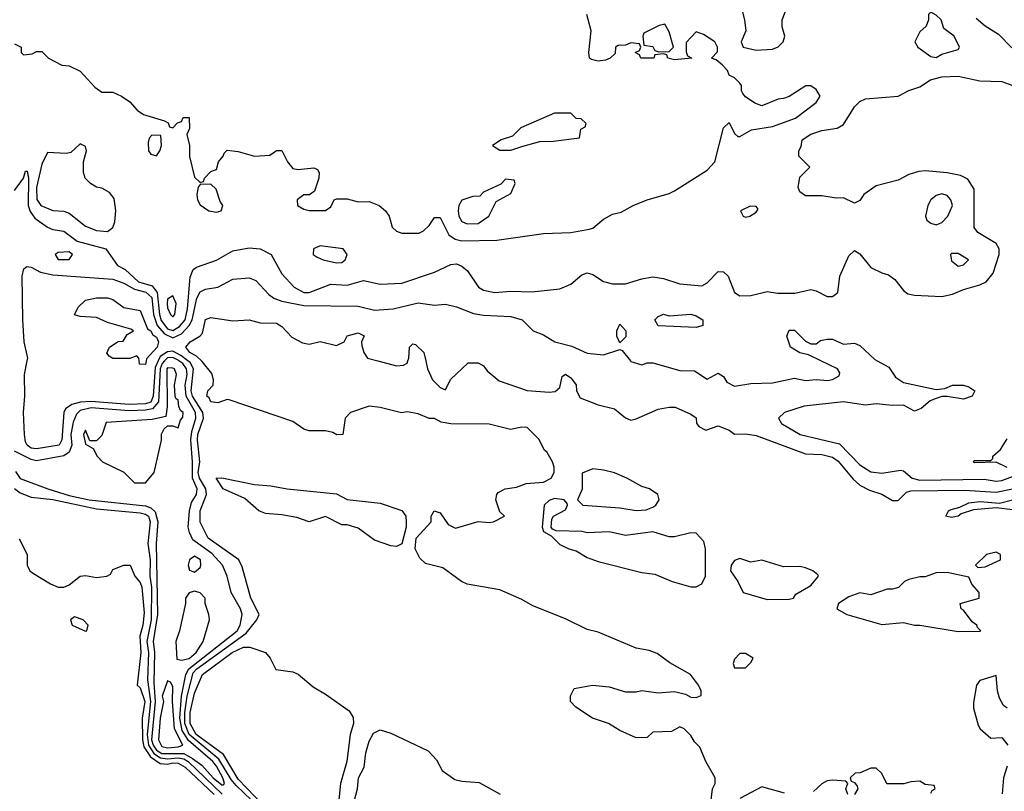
# Model space of a CAD drawing. Header units: inches. Extents: x 2348341 to 2479810, y 460419 to 613669.
# Tile 499 of 656: x 2422928 to 2426540, y 548421 to 551251. Entities that reach past the tile are written whole.
import ezdxf

# ---------------------------------------------------------------- set-up
doc = ezdxf.new("R2010")
doc.units = ezdxf.units.IN
doc.header["$MEASUREMENT"] = 0
doc.layers.add('C4524', color=7, linetype='Continuous')
doc.layers.add('C4525', color=7, linetype='Continuous')

msp = doc.modelspace()

# ---------------------------------------------------------------- linework, layer by layer
at = {"layer": 'C4524', "color": 2}
for points, elevation in [([(2423460, 550000), (2423450.8, 549990), (2423443.6, 549970), (2423437, 549850), (2423415.9, 549824.1), (2423390, 549818.5), (2423330, 549816), (2423190, 549827.8), (2423150, 549818.2), (2423136.2, 549803.8), (2423124.5, 549775.5), (2423115.9, 549730), (2423119.4, 549690), (2423110, 549665.4), (2423090, 549651.8), (2422990, 549633.5), (2422970, 549637.7), (2422910, 549669)], 34), ([(2422913.5, 549593.5), (2422930, 549568.2), (2423031.3, 549530), (2423110, 549505.7), (2423182.8, 549490), (2423390, 549468.1), (2423410, 549461), (2423425.7, 549445.7), (2423435.5, 549410), (2423429.4, 549330), (2423433.5, 549070), (2423418.3, 548970), (2423423.3, 548930), (2423420.5, 548819.5), (2423425.6, 548750), (2423411.7, 548610), (2423417.7, 548590), (2423430, 548571.6), (2423450, 548559.9), (2423530, 548559.8), (2423561.8, 548541.8), (2423596.5, 548516.5), (2423638, 548470), (2423670, 548444.9), (2423675.6, 548444.4), (2423679.6, 548450), (2423674.1, 548470), (2423650, 548513.1), (2423636.8, 548530), (2423547.7, 548607.7), (2423523.8, 548643.8), (2423516, 548690), (2423522.3, 548770), (2423538, 548850), (2423549.4, 548870.6), (2423725.7, 549010), (2423737.6, 549030), (2423744, 549070), (2423738.3, 549090), (2423703.6, 549150), (2423689.7, 549210), (2423672.4, 549250), (2423633.6, 549293.6), (2423564, 549344), (2423550.8, 549370), (2423546.8, 549390), (2423550.7, 549450), (2423559.1, 549480.9), (2423577.1, 549510), (2423579, 549530), (2423561.9, 549570), (2423562.8, 549630), (2423556.7, 549710), (2423559.4, 549740.6), (2423575, 549790), (2423573.5, 549810), (2423539.3, 549870), (2423535.5, 549910), (2423542.2, 549950), (2423540.5, 549970), (2423526.3, 549990), (2423512.4, 550000)], 34), ([(2423436.6, 550000), (2423424.8, 549975.2), (2423417.5, 549870), (2423410, 549847.9), (2423390, 549842), (2423330, 549839.2), (2423189.3, 549850.7), (2423151.3, 549848.7), (2423119.9, 549840.1), (2423096.5, 549823.5), (2423090.3, 549810), (2423083.1, 549710), (2423073.4, 549690), (2422990, 549677.3), (2422970, 549679.8), (2422956.3, 549690), (2422950, 549702.7), (2422946, 549730), (2422942.9, 549810), (2422947.9, 549870), (2422945.7, 549950), (2422955.8, 550000)], 30), ([(2423392.3, 550000), (2423390, 549986), (2423368, 549988), (2423366.9, 550000)], 26), ([(2423834.6, 548334.6), (2423722.2, 548442.2), (2423704.1, 548464.1), (2423658.5, 548538.5), (2423549.9, 548629.9), (2423534.4, 548670), (2423534.4, 548710), (2423542.9, 548770), (2423564.9, 548855.1), (2423578, 548870), (2423758.8, 549001.2), (2423798, 549050), (2423807, 549070), (2423775.6, 549130), (2423743.9, 549243.9), (2423732.7, 549270), (2423619.3, 549350), (2423590, 549408), (2423589.8, 549450), (2423613.1, 549510), (2423611.7, 549530), (2423587.4, 549570), (2423583.4, 549590), (2423588.6, 549630), (2423580.5, 549710), (2423581.5, 549730), (2423602.9, 549790), (2423600.2, 549810), (2423562.8, 549870), (2423557.3, 549890), (2423565.5, 549970), (2423553.3, 549993.3), (2423544.7, 550000)], 30), ([(2425464, 548390), (2425469.3, 548430), (2425479, 548450), (2425479, 548470), (2425445.2, 548530), (2425423.1, 548583.1), (2425403.1, 548603.1), (2425390, 548626), (2425366, 548650), (2425350, 548658), (2425319.6, 548640.4), (2425250, 548638), (2425230, 548618), (2425190, 548617.2), (2425130, 548644), (2425088, 548670), (2425029.4, 548689.4), (2424968, 548730), (2424948.7, 548750), (2424948.7, 548771.3), (2424962, 548798), (2425029.3, 548810.7), (2425090, 548804.7), (2425150, 548786), (2425190, 548786), (2425210, 548790.7), (2425270, 548782.8), (2425330, 548786.8), (2425370, 548778), (2425390, 548766), (2425410, 548764.7), (2425427.3, 548772.7), (2425428, 548790), (2425418, 548810), (2425388.7, 548850), (2425312.5, 548892.5), (2425266.3, 548926.3), (2425237.5, 548937.5), (2425190, 548946.6), (2425050, 549005.2), (2425010, 549014), (2424930, 549054), (2424810, 549100.9), (2424770, 549124.5), (2424690, 549159.5), (2424570, 549180.9), (2424549, 549190), (2424480.2, 549240.2), (2424417.2, 549257.2), (2424396.5, 549276.5), (2424379, 549310), (2424382, 549350), (2424438, 549410), (2424438, 549430), (2424448, 549450), (2424470, 549442), (2424499.8, 549399.8), (2424526.4, 549386.4), (2424610, 549410.8), (2424650, 549406.8), (2424666, 549410), (2424706, 549430), (2424690, 549446), (2424675.3, 549490), (2424678, 549510), (2424683.1, 549516.9), (2424709, 549531), (2424750, 549536), (2424786, 549550), (2424850, 549554.8), (2424878, 549570), (2424888.7, 549590), (2424888.7, 549610), (2424882, 549630), (2424863.1, 549663.1), (2424852.7, 549672.7), (2424832.3, 549712.3), (2424790, 549755.1), (2424770, 549757), (2424728.1, 549748.1), (2424650, 549768), (2424509.2, 549769.2), (2424474.6, 549774.6), (2424450, 549788), (2424430, 549788), (2424390, 549805.2), (2424350, 549813.2), (2424328.7, 549808.7), (2424250, 549828.7), (2424210, 549834), (2424142, 549810), (2424122, 549790), (2424114, 549730), (2424091.3, 549728.7), (2424077.2, 549737.2), (2424050, 549743.7), (2423990, 549742.7), (2423970, 549749.3), (2423930, 549777.2), (2423696.4, 549856.4), (2423690, 549858), (2423654.8, 549845.2), (2423630, 549849.3), (2423623.7, 549863.7), (2423615.3, 549870), (2423618, 549890), (2423638, 549910), (2423639, 549930), (2423632.9, 549952.9), (2423598, 549998), (2423595.7, 550000)], 26), ([(2424242.3, 550000), (2424310, 549982), (2424336, 549984), (2424349.1, 549990.9), (2424352.1, 550000)], 26), ([(2424418, 550000), (2424424.7, 549970), (2424442, 549930), (2424470, 549902), (2424490, 549894), (2424508.9, 549931.1), (2424572.7, 549992.7), (2424610, 549992), (2424630, 549982), (2424642.8, 549962.8), (2424687.1, 549927.1), (2424790, 549890.8), (2424870, 549884.9), (2424892.7, 549887.3), (2424910, 549902), (2424918, 549942), (2424930, 549951.3), (2424950, 549938), (2424970, 549912), (2424971, 549890), (2424984, 549864), (2425050, 549838), (2425110, 549824), (2425150, 549790.8), (2425170, 549782.8), (2425190, 549786.8), (2425270, 549822.8), (2425310, 549830.5), (2425332, 549830), (2425390, 549804.7), (2425410, 549791.3), (2425411.3, 549771.3), (2425419.6, 549759.6), (2425445.4, 549745.4), (2425490, 549761), (2425530, 549746), (2425550, 549730.8), (2425590, 549732.2), (2425630, 549726.4), (2425810, 549658.7), (2425870, 549656.5), (2425910, 549646.7), (2425930, 549632.2), (2425985.8, 549565.8), (2426010, 549543.8), (2426045.3, 549525.3), (2426090.3, 549510.3), (2426130, 549488), (2426150, 549487.7), (2426181.4, 549518.6), (2426196.4, 549523.6), (2426394.2, 549525.8), (2426510, 549517.8), (2426570, 549530.2)], 26), ([(2425168.4, 550000), (2425170, 549998), (2425210, 549984.7), (2425230, 549992), (2425250, 549992), (2425350, 549964.7), (2425403.6, 549963.6), (2425450, 549932), (2425490, 549954), (2425510, 549942), (2425522, 549922), (2425550, 549906.8), (2425610, 549916.3), (2425690, 549919.1), (2425770, 549936), (2425810, 549927.7), (2425850, 549931), (2425892, 549928), (2425910, 549931.3), (2425934.6, 549945.4), (2425936.4, 549956.4), (2425928, 549970), (2425866.8, 550000)], 30), ([(2426073.5, 550000), (2426116.1, 549976.1), (2426140.5, 549940.5), (2426170, 549920.7), (2426290, 549894.8), (2426322, 549898), (2426350, 549910.8), (2426390, 549910.7), (2426410, 549904.7), (2426432, 549890), (2426422, 549870), (2426390, 549859), (2426330, 549869), (2426310, 549868.7), (2426290, 549862), (2426267.3, 549852.7), (2426235.3, 549824.7), (2426210, 549815.3), (2426170, 549837.2), (2426130, 549836), (2426070, 549842.7), (2426030, 549837.2), (2425950, 549849.5), (2425806.2, 549833.8), (2425734, 549810), (2425712, 549790), (2425722, 549770), (2425791.3, 549730), (2425935.8, 549695.8), (2426010, 549618.4), (2426050, 549593), (2426090, 549588.2), (2426159, 549599), (2426170, 549596.3), (2426202, 549570), (2426230, 549562), (2426466.2, 549566.2), (2426510, 549558), (2426530, 549560.4), (2426570, 549576)], 30), ([(2426550, 549609), (2426510, 549628), (2426430, 549626), (2426426, 549630), (2426430, 549634), (2426490, 549634), (2426498, 549642), (2426498, 549650), (2426525.6, 549674.4), (2426550, 549714)], 30), ([(2422910, 549532.2), (2422930, 549515.2), (2422970, 549499.3), (2423050, 549491.6), (2423210, 549456.8), (2423370, 549442.9), (2423390, 549438), (2423400.8, 549430), (2423406.7, 549410), (2423398.2, 549330), (2423406.8, 549270), (2423406, 549210), (2423412.2, 549170), (2423411.2, 549050), (2423395.1, 548970), (2423400.7, 548930), (2423397.7, 548830), (2423407.8, 548750), (2423396, 548630), (2423400.5, 548590), (2423420.2, 548560.2), (2423444.3, 548544.3), (2423470, 548540.7), (2423510, 548544.4), (2423530, 548540.3), (2423545.9, 548530), (2423670.5, 548410.5)], 30), ([(2426570, 549453.2), (2426510, 549460.9), (2426427.1, 549452.9), (2426381.3, 549438.7), (2426370, 549429.7), (2426345.4, 549425.4), (2426325.2, 549430), (2426335.3, 549450), (2426345.1, 549454.9), (2426377, 549463), (2426410, 549479.1), (2426450, 549484), (2426522.5, 549477.5), (2426570, 549490.2)], 22), ([(2422926.8, 549346.8), (2422955.5, 549290), (2422956.4, 549250), (2422966, 549230), (2422979.4, 549219.4), (2423042, 549182), (2423070, 549170.3), (2423090, 549170.3), (2423110, 549178.7), (2423150, 549210.4), (2423170, 549212.4), (2423210, 549205.3), (2423248, 549210), (2423262, 549218), (2423270, 549234), (2423310, 549251), (2423334, 549250), (2423351, 549210), (2423370, 549186.8), (2423377, 549170), (2423384.8, 549075.2), (2423380.2, 549030), (2423368.9, 548990), (2423372.7, 548930), (2423358.8, 548810), (2423370, 548800.7), (2423387.9, 548750), (2423377.9, 548690), (2423378.7, 548610), (2423384.3, 548584.3), (2423407.8, 548547.8), (2423443.2, 548523.2), (2423470, 548520.1), (2423490, 548525.4), (2423510, 548524.1), (2423535.2, 548510), (2423642.3, 548410)], 26), ([(2423821.4, 548370), (2423730, 548466.2), (2423675.8, 548555.8), (2423575.3, 548630), (2423554.2, 548670), (2423554, 548710), (2423570, 548780.7), (2423598.9, 548850), (2423708, 548930), (2423749, 548950), (2423772, 548950), (2423830.4, 548930.4), (2423846.8, 548910), (2423867.3, 548867.3), (2423930, 548858.8), (2423950, 548850.7), (2424004.6, 548804.6), (2424050, 548778), (2424136.3, 548716.3), (2424151.9, 548691.9), (2424152.2, 548670), (2424140.4, 548630), (2424127.7, 548530), (2424104.6, 548450), (2424098.7, 548390)], 26), ([(2426550, 548725.6), (2426536.2, 548736.2), (2426522.6, 548762.6), (2426514.5, 548790), (2426510, 548846), (2426450, 548828), (2426438, 548810), (2426426.4, 548746.4), (2426426.4, 548726.4), (2426443.5, 548663.5), (2426451.3, 548650), (2426490, 548616), (2426530, 548618), (2426552.4, 548590)], 26), ([(2424150, 548366), (2424167.8, 548430), (2424171.1, 548470), (2424191.6, 548510), (2424197.6, 548562.4), (2424210, 548604.7), (2424225.7, 548634.3), (2424250, 548646.4), (2424290, 548634.4), (2424426.8, 548570), (2424457, 548537), (2424478, 548498), (2424524.4, 548464.4), (2424550, 548458), (2424613.7, 548453.7), (2424690.3, 548410.3)], 26), ([(2426550, 548513.2), (2426536.4, 548470), (2426531.6, 548411.6)], 26), ([(2426270, 548414), (2426275.3, 548424.7), (2426286, 548430), (2426282, 548442), (2426250, 548446), (2426230, 548458), (2426196.4, 548456.4), (2426171.6, 548448.4), (2426108.9, 548448.9), (2426090, 548486), (2426070, 548506), (2426050, 548506), (2426011.6, 548488.4), (2425992.7, 548487.3), (2425974, 548470), (2425978, 548458), (2425990, 548454), (2425999.6, 548439.6), (2426002, 548430), (2425990, 548409)], 26), ([(2425734, 548414), (2425650, 548438), (2425570, 548395.3)], 26), ([(2425966, 548410), (2425958, 548430), (2425966, 548450), (2425958, 548458), (2425910, 548462), (2425890, 548459), (2425870, 548448.7), (2425839.8, 548420.2)], 26)]:
    msp.add_lwpolyline(points, dxfattribs=dict(at, elevation=elevation))
for points, elevation in [([(2423470, 549974), (2423468.1, 549970), (2423469, 549831), (2423464.7, 549795.3), (2423414.8, 549785.2), (2423246, 549774), (2423230, 549726), (2423210, 549706), (2423186, 549706), (2423170, 549746), (2423162, 549730), (2423170, 549694), (2423198, 549678), (2423212, 549650), (2423232, 549630), (2423310, 549592), (2423350, 549552), (2423390, 549552), (2423422, 549590), (2423448.4, 549708.4), (2423448.9, 549731.1), (2423458, 549750), (2423470, 549762), (2423490, 549762), (2423510, 549754), (2423518, 549782), (2423527.3, 549792.7), (2423528, 549810), (2423518, 549818), (2423511.8, 549831.8), (2423510, 549855.3), (2423501.2, 549861.2), (2423499, 549870), (2423496, 549910), (2423504, 549950), (2423496, 549970), (2423490, 549973.3)], 38), ([(2425030, 549604), (2424992, 549588), (2424991.1, 549528.9), (2424974, 549490), (2424994, 549470), (2425130, 549461), (2425190, 549450.8), (2425226, 549454), (2425250, 549462.8), (2425262, 549470), (2425274, 549490), (2425268.7, 549510), (2425238, 549530), (2425210, 549539.3), (2425155.3, 549570), (2425110, 549589.2), (2425070, 549599.3)], 26), ([(2424310, 549319), (2424290, 549321.2), (2424230, 549342.7), (2424170, 549386), (2424130, 549399), (2424110, 549399), (2424050, 549429), (2423990, 549409), (2423945.2, 549425.2), (2423890, 549435.1), (2423830, 549439.5), (2423806, 549450), (2423754.8, 549494.8), (2423675.3, 549530), (2423649.2, 549570), (2423670, 549570.8), (2423790, 549546.8), (2423850, 549542), (2423910, 549530.6), (2424090, 549512), (2424130, 549491.3), (2424250, 549477.3), (2424330, 549450.8), (2424344.7, 549430), (2424346, 549410), (2424346, 549390), (2424330, 549328.7)], 26), ([(2424890, 549495.3), (2424870, 549488), (2424852, 549470), (2424844.7, 549390), (2424850, 549374), (2424878, 549358), (2424910, 549326), (2424942, 549310), (2424970, 549302.8), (2425010, 549279.1), (2425050, 549263.8), (2425210, 549223), (2425258, 549218), (2425322, 549190), (2425390, 549170.8), (2425409, 549171), (2425430, 549182), (2425444, 549210), (2425444, 549310), (2425437.2, 549337.2), (2425410, 549368), (2425390, 549368.7), (2425330, 549354), (2425310, 549354), (2425250, 549373.2), (2425150, 549359), (2425090, 549373.2), (2425009.3, 549369.3), (2424990, 549374), (2424896.4, 549376.4), (2424882, 549382), (2424878, 549390), (2424880.4, 549419.6), (2424886, 549430), (2424930, 549454), (2424938, 549470), (2424936.4, 549476.4), (2424926, 549490)], 26), ([(2423570, 549284), (2423551.3, 549270), (2423546.8, 549250), (2423551.6, 549231.6), (2423570, 549224.7), (2423590, 549242), (2423592.7, 549250), (2423592, 549270)], 38), ([(2425570, 549275.3), (2425550, 549268), (2425538, 549250), (2425536, 549230), (2425562.8, 549190), (2425582, 549150), (2425670, 549124), (2425750, 549126), (2425766, 549130), (2425775.3, 549144.7), (2425830, 549176), (2425858, 549210), (2425855.3, 549215.3), (2425838, 549230), (2425810, 549241.2), (2425790, 549245.2), (2425730, 549244), (2425650, 549268.7), (2425610, 549262)], 26), ([(2426510, 549298), (2426474, 549290), (2426434, 549250), (2426442, 549242), (2426470, 549244.7), (2426526, 549270), (2426526, 549290)], 26), ([(2426330, 549224), (2426290, 549222), (2426250, 549208), (2426230, 549208), (2426190, 549198), (2426174, 549190), (2426151.6, 549168.4), (2426130, 549162), (2426110, 549162), (2426050, 549142), (2426010, 549148.7), (2425970, 549134), (2425932, 549110), (2425926, 549090), (2425962, 549070), (2426090, 549033.4), (2426170, 549040.5), (2426210, 549030.7), (2426230, 549030.8), (2426370, 549007.2), (2426450, 549008.4), (2426454, 549010), (2426441.5, 549021.5), (2426439.3, 549030), (2426422.3, 549042.3), (2426390, 549085.2), (2426382, 549090), (2426378, 549110), (2426448, 549130), (2426448, 549150), (2426420.2, 549180.2), (2426410, 549206)], 26), ([(2423570, 549155.3), (2423550, 549148.7), (2423536, 549130), (2423536, 549110), (2423514.8, 549010), (2423501, 548970), (2423505.4, 548905.4), (2423522.5, 548902.5), (2423550, 548908.1), (2423576.3, 548930), (2423600.9, 548970), (2423624, 549050), (2423622, 549070), (2423608.7, 549110), (2423608.7, 549130), (2423590, 549148.7)], 38), ([(2423130, 549060.9), (2423114.8, 549050), (2423121, 549030), (2423170, 549008), (2423175.3, 549010), (2423179.3, 549030), (2423161.2, 549050)], 26), ([(2425590, 548926), (2425570, 548926), (2425550, 548906), (2425544.7, 548890), (2425550, 548874), (2425590, 548874), (2425610, 548894), (2425618, 548910)], 26), ([(2423470, 548826), (2423451.3, 548770), (2423456, 548750), (2423444.2, 548690), (2423438, 548610), (2423450, 548585.6), (2423470, 548581.2), (2423510, 548584.2), (2423527.3, 548590), (2423496.8, 548650), (2423488.7, 548750), (2423490, 548806), (2423482, 548822)], 38)]:
    msp.add_lwpolyline(points, close=True, dxfattribs=dict(at, elevation=elevation))
at = {"layer": 'C4525', "color": 2}
for points, elevation in [([(2425567.1, 551327.1), (2425586.8, 551250), (2425592, 551210), (2425574, 551170), (2425582, 551150), (2425630, 551138.8), (2425690, 551142.8), (2425710, 551151.3), (2425728.7, 551170), (2425735.3, 551190), (2425724.7, 551224.7), (2425725.2, 551250), (2425755.3, 551330)], 38), ([(2422910, 551162), (2422934, 551150), (2422934, 551130), (2422942, 551122), (2422974.6, 551125.4), (2422990, 551134), (2423010, 551134), (2423034, 551110), (2423083.6, 551083.6), (2423110, 551082), (2423150, 551062), (2423203.5, 551003.5), (2423230, 550984.7), (2423270, 550984.7), (2423302, 550970), (2423332, 550950), (2423359.6, 550919.6), (2423382.8, 550902.8), (2423459.6, 550879.6), (2423472.7, 550872.7), (2423478, 550858), (2423490, 550854), (2423507.3, 550872.7), (2423522, 550878), (2423528.4, 550891.6), (2423550, 550892), (2423551.6, 550851.6), (2423542, 550830), (2423551.3, 550790), (2423551.3, 550748.7), (2423570, 550674), (2423590, 550654), (2423602, 550658), (2423606, 550670), (2423630, 550694), (2423650, 550702), (2423658, 550730), (2423675.3, 550750), (2423678, 550762), (2423690, 550772), (2423730, 550767.3), (2423790, 550750.6), (2423846.3, 550753.7), (2423870, 550771.3), (2423890, 550771.3), (2423910.6, 550730), (2423930, 550705.5), (2423950, 550701.6), (2424007.3, 550707.3), (2424021, 550701), (2424026.8, 550690), (2424025.5, 550670), (2424010, 550622), (2423991, 550609), (2423970, 550608.7), (2423946, 550590), (2423947.3, 550570), (2423970, 550556), (2423990, 550551.3), (2424050, 550551.3), (2424070, 550564.7), (2424082, 550590), (2424090, 550594), (2424130, 550594.4), (2424170, 550583), (2424210, 550583.8), (2424246.8, 550570), (2424270.6, 550550), (2424283, 550530), (2424294.8, 550490), (2424310, 550474.8), (2424330, 550467.7), (2424392.1, 550467.9), (2424410, 550476), (2424430, 550496), (2424450, 550526), (2424470, 550526), (2424501.8, 550461.8), (2424526.1, 550446.1), (2424550, 550439.6), (2424678, 550442), (2424850, 550466.7), (2424950, 550470.6), (2425017.5, 550482.5), (2425030, 550486.8), (2425070, 550518.8), (2425102.5, 550537.5), (2425134.5, 550545.5), (2425178, 550570), (2425229.6, 550590.4), (2425310, 550613), (2425330, 550623), (2425450, 550699.3), (2425478, 550730), (2425510, 550854), (2425530, 550874), (2425550, 550834), (2425562, 550822), (2425570, 550822), (2425612.9, 550847.1), (2425690, 550859.3), (2425774, 550890), (2425850, 550946.8), (2425864, 550970), (2425850, 550995.3), (2425830, 551008.7), (2425811.6, 551008.4), (2425750.7, 550969.3), (2425730, 550962), (2425710, 550959), (2425650, 550935.3), (2425624.7, 550944.7), (2425590, 550968), (2425580.2, 550980.2), (2425575.3, 550990), (2425575.3, 551010), (2425570, 551018), (2425550, 551038), (2425530, 551048), (2425524, 551064), (2425505.2, 551085.2), (2425483.1, 551103.1), (2425466, 551110), (2425487.3, 551132.7), (2425488, 551150), (2425478, 551170), (2425436.4, 551196.4), (2425410, 551206), (2425372.7, 551167.3), (2425372.7, 551132.7), (2425378, 551118), (2425394, 551110), (2425330, 551104), (2425306, 551110), (2425302, 551122), (2425290, 551126), (2425258, 551122), (2425254, 551110), (2425250.7, 551109.3), (2425206, 551110), (2425202, 551122), (2425186, 551130), (2425202, 551138), (2425206, 551150), (2425202, 551162), (2425170, 551166), (2425150, 551158), (2425123.6, 551156.4), (2425114, 551150), (2425112.7, 551127.3), (2425094, 551110), (2425077.3, 551102.7), (2425050, 551099), (2425025.2, 551105.2), (2425018, 551110), (2425015.3, 551130), (2425024, 551210), (2425009, 551270)], 38), ([(2426436.2, 551256.2), (2426470, 551228), (2426518, 551198), (2426567.7, 551147.7)], 38), ([(2422910, 550624), (2422942.6, 550670), (2422950, 550696), (2422955.3, 550695.3), (2422960.4, 550670), (2422959.7, 550570), (2422967, 550547), (2422983.4, 550523.4), (2423030, 550490.3), (2423050, 550482), (2423090, 550475.8), (2423138.7, 550438.7), (2423244.7, 550410), (2423287.7, 550350), (2423314.9, 550334.9), (2423364.4, 550290), (2423414.3, 550274.3), (2423433.2, 550250), (2423441.2, 550170), (2423447.5, 550147.5), (2423470, 550117.6), (2423490, 550111), (2423514.6, 550125.4), (2423534.9, 550150), (2423544.1, 550190), (2423553.4, 550306.6), (2423564.8, 550335.2), (2423576.6, 550343.4), (2423650, 550368.5), (2423710, 550403.1), (2423770, 550414), (2423810.3, 550410.3), (2423850.3, 550390.3), (2423890, 550318.8), (2423934.8, 550270), (2423970, 550250.7), (2423990, 550250.7), (2424070, 550280.7), (2424130, 550277.3), (2424190, 550294.8), (2424250, 550281.1), (2424330, 550284.2), (2424450, 550324.9), (2424510, 550353), (2424530, 550355.5), (2424550, 550347.3), (2424571, 550330), (2424611.3, 550270), (2424630, 550258.8), (2424670.6, 550250.6), (2424730, 550254.9), (2424806.8, 550253.2), (2424910, 550264), (2424950, 550280.7), (2424990, 550314.8), (2425010, 550322.8), (2425030, 550316), (2425070, 550290.6), (2425102.5, 550282.5), (2425150, 550282), (2425210, 550300.7), (2425250, 550307.7), (2425290, 550302), (2425350, 550282.8), (2425430, 550274.8), (2425450, 550286), (2425490, 550327.3), (2425510, 550326.8), (2425526.8, 550310), (2425550, 550251), (2425570, 550238), (2425610, 550239.3), (2425670, 550254), (2425708.3, 550248.3), (2425772, 550248), (2425830, 550261), (2425850, 550256), (2425890, 550236), (2425910, 550236), (2425929.1, 550250.9), (2425936, 550310), (2425970, 550384.7), (2425990, 550404.7), (2426010, 550392), (2426050, 550342), (2426090, 550322), (2426115.3, 550315.3), (2426138, 550298), (2426170, 550258), (2426185.8, 550245.8), (2426210, 550240.7), (2426310, 550236.3), (2426350, 550243.8), (2426390, 550261.3), (2426450, 550278), (2426473.2, 550290), (2426498.3, 550321.7), (2426520.5, 550390), (2426520.7, 550410), (2426509.7, 550429.7), (2426442, 550470), (2426429.4, 550489.4), (2426429.6, 550629.6), (2426405.6, 550665.6), (2426379.1, 550679.1), (2426330, 550689.6), (2426250, 550696.2), (2426226.2, 550693.8), (2426190, 550683.7), (2426150, 550662.7), (2426070, 550641.2), (2426024.7, 550610), (2426010, 550588), (2425990, 550578), (2425950, 550597.2), (2425923.5, 550596.5), (2425870, 550605.1), (2425810, 550604.5), (2425790, 550619), (2425784.1, 550635.9), (2425790, 550674), (2425826, 550710), (2425786, 550750), (2425786, 550770), (2425794.6, 550785.4), (2425798, 550810), (2425830, 550830.6), (2425870, 550844), (2425926.6, 550853.4), (2425950, 550866), (2425990, 550931), (2426010, 550951), (2426030, 550961), (2426150, 550971), (2426190, 550991.3), (2426230, 551004.7), (2426268.7, 551030), (2426310, 551041.3), (2426370, 551043.7), (2426450, 551026.7), (2426530, 551024), (2426584.1, 551004.1)], 34), ([(2422955.8, 550000), (2422957.8, 550010), (2422945.4, 550070), (2422940.2, 550150), (2422938, 550310), (2422943.3, 550336.7), (2422954.2, 550345.8), (2422970, 550343.1), (2423004.7, 550324.7), (2423050, 550314.7), (2423270, 550299.7), (2423310, 550285.2), (2423350, 550262.3), (2423391.7, 550251.7), (2423412.7, 550232.7), (2423418.7, 550170), (2423433.1, 550130), (2423459, 550099), (2423490, 550084.3), (2423521.3, 550098.7), (2423550.5, 550129.5), (2423560.5, 550150), (2423577.6, 550230), (2423590, 550252.7), (2423610, 550262.4), (2423655.3, 550270), (2423710, 550298.8), (2423770, 550304), (2423794.2, 550294.2), (2423842.7, 550242.7), (2423860.7, 550230), (2423890, 550219), (2423970, 550203.2), (2424170, 550200.3), (2424230, 550185.7), (2424298, 550190), (2424390, 550212.2), (2424450, 550204.4), (2424490, 550207.3), (2424530, 550197.3), (2424592.9, 550172.9), (2424630, 550166.7), (2424730, 550163), (2424771.3, 550150), (2424812, 550110), (2424850, 550094.8), (2424891.3, 550070), (2424953.7, 550053.7), (2425010, 550028), (2425070, 550022), (2425130, 550042), (2425138, 550038), (2425168.4, 550000)], 30), ([(2423366.9, 550000), (2423366, 550010), (2423358, 550018), (2423332, 550008), (2423270, 550008), (2423256.4, 550016.4), (2423248.4, 550028.4), (2423258, 550050), (2423290, 550071.3), (2423308, 550072), (2423323.1, 550096.9), (2423346, 550110), (2423336.4, 550116.4), (2423250, 550140.9), (2423210, 550159.3), (2423150, 550162), (2423130, 550168), (2423143.1, 550196.9), (2423170, 550222), (2423210, 550231), (2423250, 550231), (2423270, 550224.7), (2423310, 550196), (2423370, 550184.7), (2423397.5, 550117.5), (2423410, 550110.4), (2423416, 550096), (2423430, 550086.8), (2423437.6, 550070), (2423432.2, 550050), (2423393.4, 550006.6), (2423392.3, 550000)], 26), ([(2423595.7, 550000), (2423576.8, 550016.8), (2423552.3, 550030), (2423538, 550050), (2423553.2, 550070), (2423589, 550090), (2423599, 550101), (2423610, 550151), (2423630, 550158.8), (2423710, 550146), (2423770, 550150.6), (2423810, 550138.8), (2423870, 550138), (2423890, 550126), (2423926.2, 550086.2), (2423965.5, 550065.5), (2423990, 550060.7), (2424030, 550071), (2424090, 550056), (2424118, 550070), (2424130, 550091.3), (2424170, 550102), (2424192, 550092), (2424182, 550070), (2424183.6, 550056.4), (2424190.8, 550030), (2424204.7, 550010), (2424242.3, 550000)], 26), ([(2425866.8, 550000), (2425822, 550022), (2425790, 550029), (2425755.3, 550050), (2425742, 550090), (2425750, 550112), (2425770, 550112), (2425810, 550072), (2425830, 550062), (2425850, 550062), (2425866, 550074), (2425890, 550078.8), (2425910, 550078.8), (2425950, 550061), (2425990, 550064.7), (2426010, 550056), (2426064.9, 550004.9), (2426073.5, 550000)], 30), ([(2424352.1, 550000), (2424355.3, 550010), (2424358, 550050), (2424370, 550062), (2424379.6, 550059.6), (2424411.3, 550030), (2424418, 550000)], 26), ([(2423544.7, 550000), (2423519.6, 550019.6), (2423490, 550035.4), (2423470, 550033.2), (2423444.2, 550015.8), (2423436.6, 550000)], 30), ([(2423512.4, 550000), (2423510, 550001.7), (2423490, 550012.5), (2423470, 550010.9), (2423460, 550000)], 34)]:
    msp.add_lwpolyline(points, dxfattribs=dict(at, elevation=elevation))
for points, elevation in [([(2426270, 551278), (2426262, 551270), (2426262, 551250), (2426252.7, 551227.3), (2426230, 551206), (2426212, 551170), (2426222, 551150), (2426270, 551116), (2426290, 551112), (2426310, 551124.7), (2426370, 551142), (2426375.3, 551150), (2426355.3, 551190), (2426318, 551218), (2426308, 551250), (2426290, 551268)], 38), ([(2425294.6, 551234.6), (2425274, 551230), (2425218, 551202), (2425214, 551190), (2425218, 551158), (2425250, 551152), (2425258, 551138), (2425272.7, 551132.7), (2425310, 551134), (2425326, 551150), (2425310, 551206)], 38), ([(2424890, 550908.7), (2424766, 550854), (2424736, 550824), (2424694, 550810), (2424662, 550790), (2424690, 550772), (2424730, 550772), (2424770, 550786), (2424836.4, 550803.6), (2424885.4, 550805.4), (2424982, 550818), (2424986, 550850), (2425002, 550858), (2425006, 550870), (2424987.3, 550887.3), (2424970, 550888), (2424950, 550908)], 42), ([(2423412.7, 550827.3), (2423403.6, 550816.4), (2423399.6, 550800.4), (2423401, 550770), (2423410, 550758), (2423430, 550752), (2423442, 550770), (2423448, 550790), (2423446, 550826)], 38), ([(2423150, 550795.3), (2423116, 550764), (2423099.8, 550760.2), (2423030, 550764), (2423010, 550721.2), (2422990, 550635.3), (2422991.6, 550591.6), (2423006.4, 550570), (2423050, 550550.6), (2423090, 550548.4), (2423110, 550541.6), (2423170, 550493.4), (2423210, 550478), (2423250, 550474), (2423270, 550488.2), (2423276.9, 550510), (2423280.7, 550550), (2423275.3, 550595.3), (2423257.6, 550617.6), (2423230, 550632.7), (2423210, 550637.2), (2423188.7, 550650), (2423168.7, 550670), (2423162, 550690), (2423162, 550730), (2423174, 550770), (2423170, 550786)], 38), ([(2423630, 550648), (2423590, 550646), (2423583.6, 550636.4), (2423578, 550610), (2423581, 550590), (2423590, 550572), (2423622, 550550), (2423650, 550544.9), (2423668, 550550), (2423673.2, 550570), (2423663.7, 550583.7), (2423648.9, 550628.9)], 38), ([(2424710, 550666), (2424692.7, 550647.3), (2424630, 550618), (2424616, 550604), (2424590, 550602), (2424550, 550588.7), (2424538.8, 550570), (2424536.3, 550550), (2424539.1, 550530), (2424550, 550511), (2424570, 550502), (2424610, 550504), (2424648.7, 550530), (2424676.4, 550583.6), (2424730, 550614), (2424746, 550650), (2424742, 550662)], 42), ([(2426310, 550612.3), (2426290, 550606), (2426270.8, 550590), (2426258.8, 550570), (2426251, 550530), (2426256, 550516), (2426270, 550504.7), (2426290, 550498), (2426310, 550506.8), (2426332, 550530), (2426349.4, 550570), (2426343.7, 550590), (2426330, 550606)], 38), ([(2425607.3, 550567.3), (2425572, 550550), (2425582, 550530), (2425590, 550526.8), (2425606, 550530), (2425630, 550544.7), (2425636.4, 550556.4), (2425630, 550566)], 38), ([(2424030, 550422), (2424006, 550410), (2424004.7, 550390), (2424019.8, 550379.8), (2424042, 550370), (2424090, 550359.1), (2424110, 550360.5), (2424122.7, 550370), (2424129, 550390), (2424115.3, 550410)], 38), ([(2423110, 550399), (2423070, 550397.2), (2423058, 550390), (2423070, 550372), (2423110, 550372), (2423122, 550390)], 34), ([(2426346.4, 550393.6), (2426342, 550390), (2426346.4, 550366.4), (2426370, 550346.8), (2426390, 550352), (2426408, 550370), (2426370, 550393.2)], 38), ([(2423490, 550238), (2423470, 550226), (2423469.2, 550210), (2423470, 550194), (2423481, 550170), (2423490, 550161), (2423497.2, 550170), (2423502, 550210)], 38), ([(2425310, 550164.7), (2425390, 550170.7), (2425410, 550164.7), (2425434, 550150), (2425434, 550130), (2425430, 550128), (2425410, 550122), (2425270, 550128), (2425258, 550150), (2425270, 550162), (2425290, 550170.8)], 30), ([(2425130, 550066), (2425118, 550090), (2425118, 550110), (2425130, 550134), (2425152, 550110), (2425151.6, 550088.4)], 30)]:
    msp.add_lwpolyline(points, close=True, dxfattribs=dict(at, elevation=elevation))

doc.saveas('drawing.dxf')
